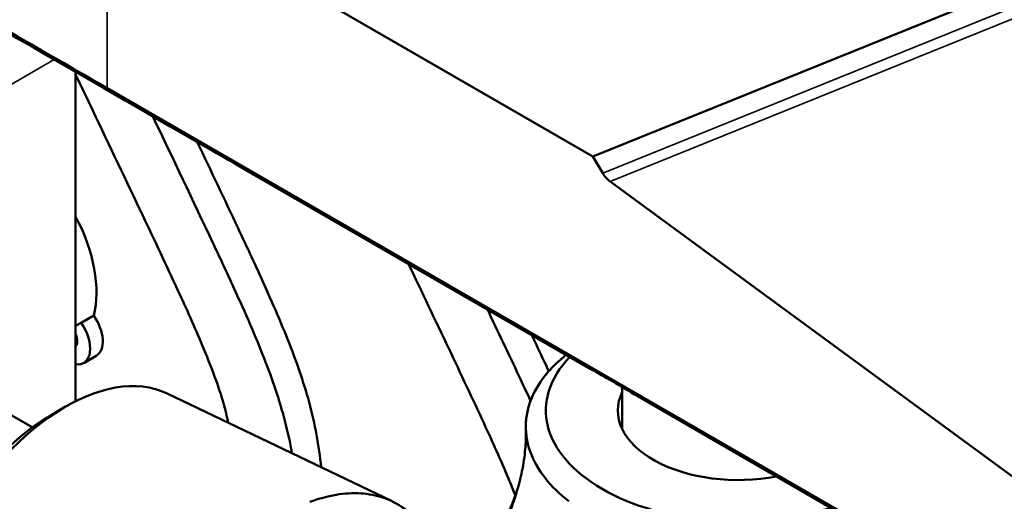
# Model space of a CAD drawing. Header units: millimetres. Extents: x 0 to 4686, y -120 to 1682.
# Tile 547 of 558: x 1925 to 1980, y 987 to 1014. Entities that reach past the tile are written whole.
import ezdxf

# ---------------------------------------------------------------- set-up
doc = ezdxf.new("R2010")
doc.units = ezdxf.units.MM
doc.header["$LTSCALE"] = 2
doc.layers.add('Sichtbar (ISO)', color=7, linetype='Continuous', lineweight=50)
doc.layers.add('Sichtbar schmal (ISO)', color=7, linetype='Continuous', lineweight=35)

msp = doc.modelspace()

# ---------------------------------------------------------------- linework, layer by layer
at = {"layer": 'Sichtbar (ISO)'}
for p, q in [((1957.3316, 1006.2674), (1930.1216, 1021.977)), ((1986.6583, 1018.1231), (1957.3316, 1006.2674)), ((1928.3542, 1011.0012), (1928.3542, 992.5471)), ((1930.1216, 1010.089), (2017.2339, 959.7947)), ((1935.7547, 1006.7285), (1933.656, 1007.9402)), ((1957.3316, 1006.2674), (1957.8804, 1005.3264)), ((1937.4228, 1005.78), (1957.2218, 994.349)), ((1985.2002, 985.1151), (1958.2904, 1004.8581)), ((1925.9235, 991.0816), (1913.6053, 998.1935)), ((1929.3643, 997.3467), (1928.6572, 996.9384)), ((1928.6572, 996.9384), (1928.3542, 996.7635)), ((1928.8049, 994.6868), (1929.512, 995.095)), ((1933.4879, 992.9763), (1946.0824, 986.9364)), ((1958.977, 990.9738), (1958.977, 993.3285)), ((2018.7807, 958.7934), (1959.8414, 992.8221)), ((1926.9736, 991.7718), (1927.7899, 992.2431)), ((1942.2404, 987.1463), (1942.2404, 987.1469))]:
    msp.add_line(p, q, dxfattribs=at)
for centre, major_axis, ratio, start_param, end_param in [((1942.2447, 1002.8484), (6.91, -4.0933), 0.0113345, 2.3498192, 2.7977711), ((1958.3881, 1005.6106), (-0.5154, 0.866), 0.577215, 1.5554884, 2.2042818), ((1924.8187, 1001.3607), (-3.325, 5.7591), 0.57735, 3.6681939, 4.6468808), ((1928.637, 996.6106), (0.875, -1.5155), 0.57735, 0, 1.7279321), ((1927.9299, 996.2023), (0.875, -1.5155), 0.57735, 5.8477395, 8.0111174), ((1927.9299, 996.2023), (0.3625, -0.6279), 0.57735, 0.1893774, 1.3814194), ((1965.477, 992.0246), (-10.7803, 0), 0.5773503, 5.7788665, 8.3565769), ((1962.0436, 991.4175), (6.91, -4.0933), 0.0113345, 1.9018738, 2.3498192), ((1927.7899, 982.4984), (5.9674, 10.3358), 0.5773503, 0.0441859, 1.6581005), ((1965.477, 992.0246), (-6.75, 0), 0.5773503, 6.0101727, 8.1774648), ((1926.9736, 982.9697), (-5.3902, -9.336), 0.5773503, 3.9269908, 5.4977871)]:
    msp.add_ellipse(centre, major_axis=major_axis, ratio=ratio, start_param=start_param, end_param=end_param, dxfattribs=at)
for points, knots in [([(1901.2276, 1023.1937), (1901.262, 1023.1859), (1901.293, 1023.1741), (1901.3549, 1023.1509), (1901.3858, 1023.1393), (1901.4781, 1023.1049), (1901.5394, 1023.0822), (1901.7216, 1023.0153), (1901.8426, 1022.9716), (1902.1975, 1022.8452), (1902.4364, 1022.7623), (1903.1017, 1022.5361), (1903.5436, 1022.3917), (1904.6939, 1022.0259), (1905.4312, 1021.802), (1907.2315, 1021.2714), (1908.2566, 1020.9827), (1912.1754, 1019.8973), (1913.0287, 1019.6894), (1917.1931, 1017.4463), (1919.445, 1016.1449), (1933.656, 1007.9402)], [0.0000263, 0.0000263, 0.0000263, 0.0000263, 0.0110866, 0.0110866, 0.0220945, 0.0220945, 0.0438802, 0.0438802, 0.0865729, 0.0865729, 0.1683852, 0.1683852, 0.3196455, 0.3196455, 0.5659274, 0.5659274, 0.9280178, 0.9280178, 1.8094941, 1.8094941, 2.3380325, 2.3380325, 2.3380325, 2.3380325]), ([(1930.1217, 1010.089), (1929.5942, 1010.3936), (1923.4072, 1013.9656), (1921.4969, 1015.0685), (1920.7839, 1015.4802), (1918.4619, 1016.8208), (1915.8163, 1018.3521), (1912.6345, 1020.1533), (1911.7027, 1020.6578), (1910.7583, 1021.1119), (1910.5161, 1021.2224), (1910.0879, 1021.3989), (1909.9073, 1021.4678), (1909.5589, 1021.5888), (1909.4028, 1021.639), (1909.0932, 1021.7326), (1908.941, 1021.7764), (1908.7243, 1021.8375), (1908.6528, 1021.8575), (1908.4518, 1021.9134), (1908.3561, 1021.9398), (1908.021, 1022.0324), (1907.8901, 1022.0686), (1907.4715, 1022.1842), (1907.2056, 1022.2577), (1906.4849, 1022.458), (1906.045, 1022.5812), (1905.1109, 1022.8461), (1904.625, 1022.9859), (1904.1408, 1023.1278)], [0, 0, 0, 0, 0.2237771, 0.2237771, 0.3570469, 0.3570469, 0.6577603, 0.6577603, 0.9114248, 0.9114248, 0.9934481, 0.9934481, 1.0530272, 1.0530272, 1.1019612, 1.1019612, 1.1463418, 1.1463418, 1.167577, 1.167577, 1.2072858, 1.2072858, 1.2322512, 1.2322512, 1.274865, 1.274865, 1.346646, 1.346646, 1.4250913, 1.4250913, 1.4250913, 1.4250913]), ([(1936.9062, 991.337), (1936.8288, 991.6973), (1936.7372, 992.0612), (1936.6322, 992.4266), (1936.4891, 992.9249), (1936.321, 993.4259), (1936.1388, 993.9262), (1935.9252, 994.5128), (1935.6921, 995.0983), (1935.4482, 995.6821), (1935.0192, 996.7088), (1934.5565, 997.7297), (1934.0862, 998.7484), (1933.4372, 1000.1539), (1932.7734, 1001.5551), (1932.1086, 1002.9561), (1931.179, 1004.9148), (1930.2472, 1006.8731), (1929.3159, 1008.8314), (1928.9953, 1009.5056), (1928.6747, 1010.1798), (1928.3542, 1010.854)], [0.19535266, 0.19535266, 0.19535266, 0.19535266, 0.22101189, 0.22101189, 0.22101189, 0.25600187, 0.25600187, 0.25600187, 0.29703248, 0.29703248, 0.29703248, 0.36920365, 0.36920365, 0.36920365, 0.46878978, 0.46878978, 0.46878978, 0.60802057, 0.60802057, 0.60802057, 0.65595603, 0.65595603, 0.65595603, 0.65595603]), ([(1932.6798, 1008.5038), (1933.8034, 1006.1436), (1934.9264, 1003.7834), (1936.0397, 1001.4203), (1936.4029, 1000.6494), (1936.765, 999.8782), (1937.1202, 999.1052), (1937.4297, 998.4313), (1937.7339, 997.7561), (1938.0284, 997.0792), (1938.3047, 996.4444), (1938.5725, 995.8082), (1938.8257, 995.1698), (1939.2878, 994.005), (1939.7015, 992.8329), (1940.0162, 991.673), (1940.1822, 991.0609), (1940.3208, 990.4522), (1940.4316, 989.8527), (1940.4456, 989.7773), (1940.4591, 989.702), (1940.4722, 989.6269)], [0.42512106, 0.42512106, 0.42512106, 0.42512106, 0.57369181, 0.57369181, 0.57369181, 0.6221565, 0.6221565, 0.6221565, 0.66439876, 0.66439876, 0.66439876, 0.70400962, 0.70400962, 0.70400962, 0.77628437, 0.77628437, 0.77628437, 0.81442048, 0.81442048, 0.81442048, 0.81921846, 0.81921846, 0.81921846, 0.81921846]), ([(1942.1089, 988.842), (1942.0452, 989.442), (1941.9602, 990.0507), (1941.8458, 990.6692), (1941.735, 991.2687), (1941.5965, 991.8774), (1941.4304, 992.4895), (1941.1157, 993.6494), (1940.7021, 994.8215), (1940.24, 995.9863), (1939.9867, 996.6247), (1939.7189, 997.2609), (1939.4427, 997.8957), (1939.1481, 998.5726), (1938.8439, 999.2478), (1938.5344, 999.9217), (1938.1792, 1000.6947), (1937.8171, 1001.4659), (1937.4539, 1002.2368), (1936.6946, 1003.8485), (1935.9308, 1005.4588), (1935.1654, 1007.0688)], [0.12314891, 0.12314891, 0.12314891, 0.12314891, 0.15628374, 0.15628374, 0.15628374, 0.18839964, 0.18839964, 0.18839964, 0.24926502, 0.24926502, 0.24926502, 0.28262286, 0.28262286, 0.28262286, 0.31819671, 0.31819671, 0.31819671, 0.35901071, 0.35901071, 0.35901071, 0.44434427, 0.44434427, 0.44434427, 0.44434427]), ([(1952.9845, 987.2627), (1952.859, 987.5828), (1952.7289, 987.9026), (1952.5955, 988.2218), (1952.1665, 989.2485), (1951.7039, 990.2694), (1951.2335, 991.2881), (1950.5845, 992.6936), (1949.9208, 994.0948), (1949.2559, 995.4958), (1948.5031, 997.0819), (1947.7489, 998.6678), (1946.9947, 1000.2537)], [0.20471698, 0.20471698, 0.20471698, 0.20471698, 0.22144306, 0.22144306, 0.22144306, 0.27524796, 0.27524796, 0.27524796, 0.34949121, 0.34949121, 0.34949121, 0.43354819, 0.43354819, 0.43354819, 0.43354819]), ([(1951.4172, 997.7004), (1952.0089, 996.4541), (1952.5993, 995.2074), (1953.187, 993.96), (1953.4051, 993.4972), (1953.6227, 993.0343), (1953.8387, 992.571)], [0.57494117, 0.57494117, 0.57494117, 0.57494117, 0.640989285, 0.640989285, 0.640989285, 0.665490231, 0.665490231, 0.665490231, 0.665490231]), ([(1954.8603, 994.2261), (1954.774, 994.4096), (1954.6877, 994.593), (1954.6012, 994.7765), (1954.3668, 995.274), (1954.132, 995.7714), (1953.8968, 996.2687)], [0.349298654, 0.349298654, 0.349298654, 0.349298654, 0.359010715, 0.359010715, 0.359010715, 0.385353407, 0.385353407, 0.385353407, 0.385353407]), ([(1953.889, 992.6996), (1954.096, 993.2055), (1954.4037, 993.6971), (1955.1028, 994.5082), (1955.4488, 994.8368), (1955.8403, 995.1466)], [0.00000465, 0.00000465, 0.00000465, 0.00000465, 0.27184119, 0.27184119, 0.47179925, 0.47179925, 0.47179925, 0.47179925]), ([(1953.889, 992.6996), (1953.7887, 992.4544), (1953.712, 992.206), (1953.6062, 991.7048), (1953.5771, 991.4516), (1953.5619, 990.6892), (1953.649, 990.1836), (1954.0132, 989.1905), (1954.2871, 988.7091), (1955.0133, 987.7842), (1955.462, 987.3427), (1955.9862, 986.9345)], [-1.0546655, -1.0546655, -1.0546655, -1.0546655, -0.9230386, -0.9230386, -0.7910244, -0.7910244, -0.5258983, -0.5258983, -0.262161, -0.262161, -0.000012, -0.000012, -0.000012, -0.000012]), ([(1953.0771, 987.5157), (1953.2148, 987.9729), (1953.314, 988.3865), (1953.4728, 989.2131), (1953.5225, 989.6132), (1953.5764, 990.3447), (1953.5823, 990.6795), (1953.5729, 991.0031)], [0, 0, 0, 0, 0.17127953, 0.17127953, 0.37602109, 0.37602109, 0.5718824, 0.5718824, 0.5718824, 0.5718824]), ([(1941.4707, 986.8984), (1941.969, 987.085), (1942.4621, 987.2194), (1942.9428, 987.3001), (1943.4234, 987.3808), (1943.8918, 987.4078), (1944.3422, 987.3789), (1944.7722, 987.3512), (1945.1855, 987.2722), (1945.5708, 987.1435), (1945.5892, 987.1374), (1945.6074, 987.1312), (1945.6256, 987.1248), (1946.0264, 986.9851), (1946.3969, 986.792), (1946.7392, 986.5453), (1947.0815, 986.2985), (1947.3952, 985.9976), (1947.6728, 985.6459), (1947.7921, 985.4948), (1947.9047, 985.3343), (1948.01, 985.165)], [0, 0, 0, 0, 0.05555556, 0.05555556, 0.05555556, 0.11111111, 0.11111111, 0.11111111, 0.16414638, 0.16414638, 0.16414638, 0.16666667, 0.16666667, 0.16666667, 0.22222222, 0.22222222, 0.22222222, 0.27777778, 0.27777778, 0.27777778, 0.30164496, 0.30164496, 0.30164496, 0.30164496]), ([(1952.3322, 985.7339), (1952.6287, 986.3267), (1952.8688, 986.9115), (1953.0883, 987.5689), (1953.1283, 987.6963), (1953.1653, 987.8211)], [0, 0, 0, 0, 0.2135499, 0.2135499, 0.26617346, 0.26617346, 0.26617346, 0.26617346]), ([(1952.5373, 985.94), (1952.6697, 986.2863), (1952.8025, 986.6551), (1952.933, 987.0557), (1952.9457, 987.0946), (1952.9583, 987.1339), (1952.971, 987.1734), (1953.0067, 987.2853), (1953.0422, 987.3997), (1953.077, 987.5157)], [0.00000008, 0.00000008, 0.00000008, 0.00000008, 0.18228716, 0.18228716, 0.18228716, 0.2, 0.2, 0.2, 0.25011952, 0.25011952, 0.25011952, 0.25011952])]:
    msp.add_open_spline(points, degree=3, knots=knots, dxfattribs=at)
at = {"layer": 'Sichtbar schmal (ISO)'}
for p, q in [((1930.1216, 1021.977), (1930.1217, 1010.089)), ((1986.9928, 1017.0955), (1957.8804, 1005.3264)), ((1958.2904, 1004.8581), (1987.3205, 1016.594)), ((1921.2828, 1008.3007), (1927.1572, 1011.6923)), ((1933.656, 1007.9402), (1930.1217, 1010.089))]:
    msp.add_line(p, q, dxfattribs=at)

doc.saveas('drawing.dxf')
